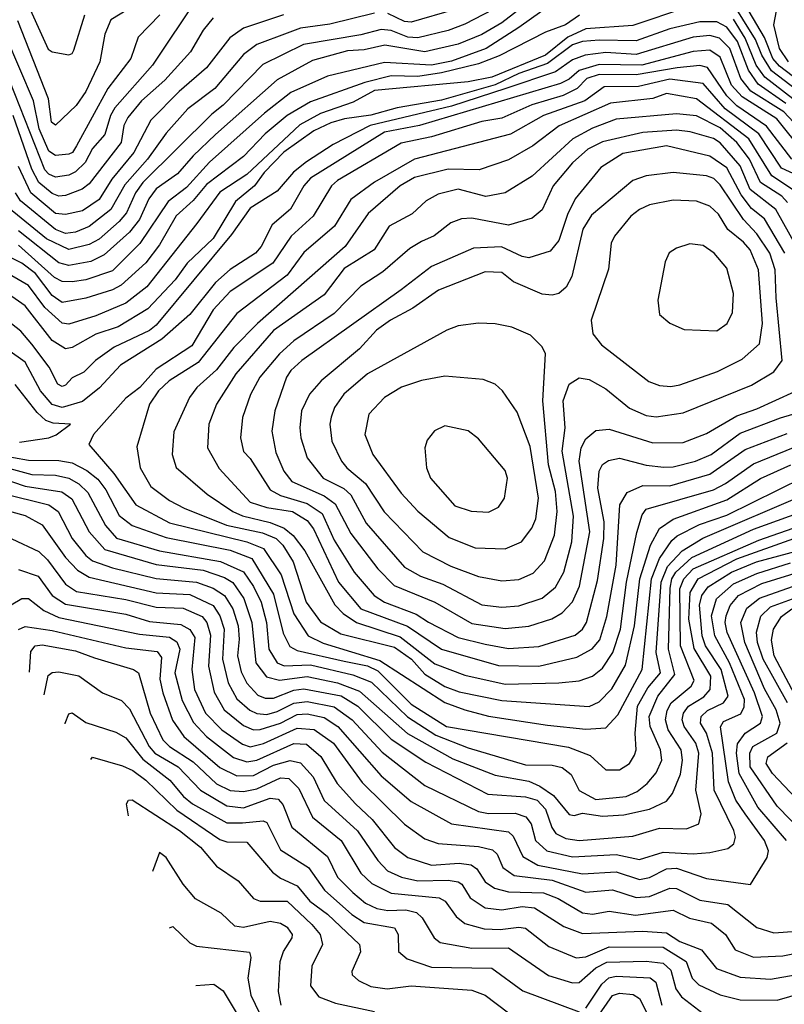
# Model space of a CAD drawing. Extents: x 1308313 to 1441400, y 959662 to 1036319.
# Tile 497 of 656: x 1383908 to 1386186, y 984347 to 987280. Entities that reach past the tile are written whole.
import ezdxf

# ---------------------------------------------------------------- set-up
doc = ezdxf.new("R2010")
doc.units = 0

msp = doc.modelspace()

# ---------------------------------------------------------------- linework, layer by layer
at = {"layer": '0CON10XD'}
for points in [[(1386285, 987055.1), (1386172.1, 987142.1), (1386152.4, 987165), (1386127.2, 987227.2), (1386046, 987366)], [(1384440.5, 987349.5), (1384304.5, 987145), (1384192.1, 987017.9), (1384178.5, 986995), (1384161.6, 986938.4), (1384125, 986896.2), (1384103.8, 986855), (1384075, 986827.1), (1384055, 986816.8), (1384015, 986811.2), (1383995, 986820), (1383983.3, 986833.3), (1383863.6, 987135)], [(1383920, 987355), (1383992.8, 987192.8), (1384005, 987184.4), (1384055, 987175.4), (1384065, 987179.4), (1384070.1, 987189.9), (1384102.2, 987295)], [(1386261.9, 987041.9), (1386148.1, 987128.1), (1386119.7, 987175), (1386100.9, 987220.9), (1386025, 987343.8)], [(1384325.6, 987294.4), (1384261.6, 987228.4), (1384239.8, 987165), (1384171.2, 987075), (1384077.6, 986905), (1384065.9, 986885), (1384055, 986879.6), (1384015, 986875.6), (1383995, 986889), (1383966, 986955), (1383949, 987039), (1383826.6, 987325)], [(1385346, 987325), (1385235, 987267.1), (1385185, 987248.1), (1385095, 987225.8), (1385065, 987228.3), (1385015, 987247.8), (1384985, 987251.1), (1384925, 987235.1), (1384754, 987206), (1384632.7, 987147.3), (1384515, 987025.6), (1384481, 986999), (1384275.4, 986795), (1384253, 986765), (1384226.1, 986705), (1384205, 986679.3), (1384145, 986626.9), (1384115, 986610.6), (1384055, 986595.3), (1383987.8, 986627.8), (1383875, 986720)], [(1385895, 987316.9), (1385735, 987262.6), (1385595, 987253.1), (1385541.9, 987228.1), (1385475, 987174.2), (1385315, 987109.6), (1385244.8, 987094.8), (1384965, 987069.1), (1384901.5, 987035), (1384805, 987001.1), (1384742.6, 986967.4), (1384585, 986818.9), (1384505, 986766.3), (1384436.4, 986673.6), (1384287.5, 986485), (1384225, 986436.3), (1384135, 986398.6), (1384055, 986373.4), (1384035, 986376.1), (1383982.9, 986422.9), (1383935, 986488.3), (1383885, 986517.2)], [(1384252.9, 987325), (1384180.3, 987279.7), (1384162.4, 987237.6), (1384147.4, 987155), (1384105, 987066), (1384077, 987025), (1384015, 986966.5), (1384003.3, 986975), (1383994.2, 987045), (1383903, 987277)], [(1385495, 987327.7), (1385395, 987256.9), (1385298.1, 987195), (1385195, 987156.8), (1385135, 987145.3), (1384995, 987152.9), (1384825, 987112.4), (1384716.5, 987063.5), (1384637.9, 987002.1), (1384473.8, 986856.2), (1384405, 986780.7), (1384351.1, 986738.9), (1384266.6, 986613.4), (1384185, 986531.9), (1384105, 986505.4), (1384065, 986499.7), (1384035, 986500.8), (1384012.1, 986512.1), (1383905, 986608.8)], [(1385414.8, 987325), (1385345, 987271.3), (1385285, 987236.2), (1385215, 987207.1), (1385115, 987184.1), (1384995.9, 987204.1), (1384935, 987190.4), (1384885, 987187.3), (1384781, 987159), (1384675, 987101.6), (1384491.7, 986938.3), (1384425.2, 986875), (1384378.9, 986821.1), (1384315, 986776.8), (1384293.2, 986746.8), (1384265, 986684.8), (1384235, 986647.3), (1384160, 986580), (1384119.9, 986560.1), (1384055, 986548), (1384025, 986555.9), (1383905, 986650.9)], [(1385205, 987310.4), (1385075, 987272.5), (1385055, 987275.1), (1385005, 987298.5)], [(1386199.2, 987155), (1386171.8, 987195), (1386155.4, 987264.6), (1386163.6, 987306.4)], [(1385576.6, 987293.4), (1385534.4, 987265), (1385475, 987243.1), (1385337.3, 987172.7), (1385275, 987149), (1385165, 987121.7), (1385095, 987111.3), (1385015, 987112.8), (1384936.8, 987093.2), (1384775, 987035.7), (1384705.4, 986994.6), (1384639.4, 986940.6), (1384575, 986873.1), (1384465, 986789.4), (1384425, 986741.9), (1384375, 986695.6), (1384325, 986609.5), (1384284, 986556), (1384210.5, 986489.5), (1384185, 986475.4), (1384105, 986451), (1384035, 986437.7), (1384005, 986458.7), (1383955, 986523.9), (1383915, 986555.4), (1383825, 986599)], [(1386191, 987031), (1386108.3, 987088.3), (1386079.9, 987129.9), (1386046.9, 987215), (1386015, 987258.1), (1385985, 987273.8), (1385935, 987274.4), (1385845, 987253.4), (1385745, 987217.3), (1385635, 987219.3), (1385585.1, 987214.9), (1385555, 987205.6), (1385480.4, 987149.6), (1385395, 987119.8), (1385325, 987086.3), (1385165, 987040.4), (1385032.6, 987017.4), (1384955, 986995.7), (1384875.8, 986985), (1384835, 986973.3), (1384785, 986948.8), (1384695, 986885.7), (1384637.2, 986825), (1384608.1, 986785), (1384551.2, 986738.8), (1384485, 986629), (1384407.3, 986555), (1384371.5, 986505), (1384290.6, 986419.4), (1384201.6, 986365), (1384135, 986343.6), (1384065, 986304.3), (1384045, 986300), (1384005, 986324.8), (1383925, 986428.3), (1383884.7, 986455.3)], [(1384485, 987285.9), (1384455, 987249.3), (1384417.1, 987185), (1384340.3, 987099.7), (1384271.3, 987038.7), (1384231, 986989), (1384218.6, 986965), (1384210.7, 986915), (1384115, 986791.3), (1384094, 986775), (1384045, 986756.3), (1384025, 986754.9), (1384005, 986762.4), (1383965, 986795.2), (1383944.2, 986835), (1383888.7, 986995)], [(1384965, 987300.1), (1384832.8, 987267.2), (1384745, 987254.9), (1384705, 987240.6), (1384615, 987206.5), (1384575, 987176.4), (1384490, 987075), (1384409.4, 987015), (1384345, 986942.7), (1384288.9, 986865), (1384221.9, 986788.1), (1384179.8, 986715), (1384115.4, 986664.6), (1384075, 986647.6), (1384045, 986643.5), (1384015, 986655.4), (1383910.4, 986740.4), (1383895.7, 986765)], [(1384694.4, 987295), (1384575, 987255.2), (1384534.1, 987225.9), (1384465, 987137), (1384383.3, 987066.7), (1384299.3, 986980.7), (1384248.3, 986885), (1384182.6, 986805), (1384145.1, 986745), (1384095, 986710.9), (1384045, 986700), (1384015, 986703.1), (1383941.1, 986765), (1383905, 986843.3)], [(1386295, 986979.9), (1386128.8, 987108.8), (1386102.8, 987145), (1386070, 987225), (1386035, 987282.1)], [(1386272.4, 986912.4), (1386185, 987006), (1386087, 987067), (1386056.4, 987105), (1386024.2, 987194.2), (1385993.4, 987225), (1385965, 987233.2), (1385915, 987227.8), (1385745, 987176.6), (1385655, 987182.2), (1385593.5, 987175), (1385555, 987160.3), (1385504.5, 987125.5), (1385356.5, 987075), (1385195, 987022.8), (1384952.4, 986965), (1384841.8, 986908.2), (1384762.8, 986857.2), (1384723.8, 986826.2), (1384675, 986769.6), (1384595, 986718.8), (1384539.2, 986640.8), (1384315, 986370.7), (1384295, 986354.9), (1384190.2, 986305), (1384134.2, 986265), (1384099.5, 986230.5), (1384065, 986213.9), (1384045, 986192.1), (1384035, 986188), (1384021.8, 986195), (1383996.2, 986245), (1383945, 986313.3), (1383912.1, 986352.1), (1383884, 986374)], [(1386245, 986884.7), (1386163.8, 986985), (1386060.6, 987050.6), (1386029.5, 987085), (1385995, 987168.8), (1385965, 987189.4), (1385915, 987186), (1385762.2, 987145), (1385635, 987147.3), (1385575, 987129.2), (1385545, 987103.6), (1385519.3, 987090.7), (1385099.5, 986965), (1384994.8, 986945), (1384775, 986808.3), (1384754.8, 986785), (1384715, 986715.8), (1384660.9, 986669.1), (1384627.4, 986605), (1384610.4, 986585), (1384535, 986535.8), (1384492.2, 986497.8), (1384415, 986402.5), (1384331.5, 986328.5), (1384208.3, 986251.7), (1384146.5, 986183.5), (1384095, 986142.5), (1384035, 986124.9), (1384005, 986134.5), (1383970.4, 986175), (1383925, 986260.2), (1383873.3, 986296.7)], [(1386208.7, 986865), (1386133, 986963), (1386045, 987024.2), (1386015, 987053.3), (1385957.8, 987137.8), (1385935, 987143.5), (1385867, 987137), (1385745, 987115.8), (1385635, 987117.3), (1385598.3, 987105), (1385569.5, 987075), (1385527.7, 987055), (1385433.7, 987026.3), (1385345, 986987), (1385285, 986976.8), (1385135, 986931.8), (1385045, 986912.5), (1384855, 986801.5), (1384837.3, 986785), (1384783, 986695), (1384717.3, 986635), (1384662.4, 986555), (1384535, 986471), (1384485, 986416.2), (1384421, 986309), (1384315, 986239.2), (1384266.7, 986185), (1384225, 986152.6), (1384127.9, 986045), (1384114.5, 986015), (1384188.9, 985928.9), (1384254.8, 985835), (1384355, 985781.8), (1384585.4, 985725), (1384635, 985705.1), (1384686.9, 985626.9), (1384725, 985510), (1384767.4, 985445), (1384812.8, 985422.8), (1384981.7, 985371.7), (1385175, 985245.9), (1385235, 985224.9), (1385305, 985205.9), (1385481.1, 985178.9), (1385595, 985166.8)], [(1386249.2, 986805), (1386178.4, 986838.4), (1386110.7, 986940.7), (1386009.9, 987015), (1385945, 987090.3), (1385845, 987103.3), (1385751.7, 987081.7), (1385649.8, 987080.2), (1385591.7, 987038.3), (1385469.2, 986995), (1385370.4, 986939.6), (1385085, 986865.2), (1384965, 986796.2), (1384894.9, 986745.1), (1384846, 986665), (1384755, 986586.9), (1384705, 986519), (1384555.1, 986404.9), (1384440.5, 986259.5), (1384353.4, 986205), (1384322.1, 986175), (1384295.2, 986134.8), (1384257.7, 986007.7), (1384267.5, 985945), (1384299.5, 985889.5), (1384355, 985848), (1384398.8, 985825), (1384524.6, 985774.6), (1384631.9, 985751.9), (1384672.3, 985735), (1384692.1, 985715), (1384723.2, 985665), (1384761.7, 985545), (1384805, 985486.7), (1384865, 985451.2), (1385025, 985411.1), (1385075.4, 985375.4), (1385115, 985330.6), (1385175, 985293.8), (1385218, 985278), (1385345, 985252.5), (1385605, 985234.8)], [(1386226.1, 986765), (1386149.4, 986815), (1386081.1, 986925), (1385925, 987044.1), (1385835, 987060), (1385794.5, 987045.5), (1385668.5, 987031.5), (1385515.7, 986964.3), (1385437.5, 986905), (1385365, 986862.4), (1385276.9, 986833.1), (1385185, 986835.4), (1385085, 986810), (1385042.4, 986785), (1384946.5, 986703.5), (1384877.6, 986605), (1384617.3, 986375), (1384546.5, 986303.5), (1384495, 986237), (1384435.7, 986185), (1384414.2, 986155), (1384367.1, 986052.9), (1384362.6, 985985), (1384375, 985946.5), (1384466.5, 985866.5), (1384542.9, 985815), (1384572, 985802), (1384655, 985782.4), (1384696.1, 985766.1), (1384723.5, 985743.5), (1384757.9, 985697.9), (1384847.3, 985537.3), (1384871.7, 985511.7), (1384911.4, 985485), (1385041.7, 985441.7), (1385145, 985361.6), (1385235, 985327.9), (1385355, 985301.1)], [(1386195.5, 986735.5), (1386178.8, 986755), (1386115.2, 986795.2), (1386082.6, 986865), (1386045, 986914.2), (1385995, 986958.4), (1385925, 986993.9), (1385865, 987000), (1385685, 986984.3), (1385615, 986957), (1385556.2, 986925), (1385435, 986813.8), (1385355, 986764.8), (1385296.8, 986753.2), (1385215, 986775.2), (1385155, 986760.8), (1385119.1, 986740.9), (1385077.5, 986702.5), (1385009.3, 986665), (1384964.2, 986595), (1384875, 986538.9), (1384815, 986460.9), (1384665, 986354), (1384552.1, 986225), (1384494.3, 986135), (1384471.4, 986075), (1384467.5, 986005), (1384503, 985943), (1384595, 985843), (1384645, 985827.3), (1384721.5, 985815), (1384765, 985788.4), (1384783.2, 985763.2), (1384858, 985605), (1384925, 985524.9), (1385063.5, 985473.5), (1385165, 985405.4), (1385335, 985356.4), (1385455, 985354.9)], [(1386223, 986605), (1386160.8, 986715), (1386085, 986774.9), (1386054.7, 986845), (1385995, 986913.1), (1385975, 986926.4), (1385906.2, 986946.2), (1385865, 986950.9), (1385765.3, 986944.7), (1385645, 986916.2), (1385600.8, 986895), (1385555, 986854), (1385497.7, 986785), (1385465, 986713.5), (1385435, 986689.3), (1385365, 986668.1), (1385255, 986689.3), (1385225, 986686.7), (1385193.3, 986675), (1385143.3, 986636.7), (1385105, 986620), (1385070.9, 986599.1), (1384990.6, 986529.4), (1384925, 986486.4), (1384845, 986405.2), (1384725, 986323.3), (1384682.4, 986285), (1384624, 986215), (1384595.7, 986164.3), (1384572.5, 986095), (1384565.8, 986035), (1384575, 985994.4), (1384595, 985973.6), (1384655, 985880.3), (1384685, 985862.7), (1384765, 985839.5), (1384809.4, 985809.4), (1384845, 985730), (1384904.8, 985635), (1384964.8, 985565), (1384995.5, 985545.5), (1385089.1, 985509.1), (1385125.9, 985485.9), (1385215, 985440.1), (1385295, 985420.1), (1385365, 985407.3)], [(1386188.2, 986585), (1386127.6, 986687.6), (1386088.4, 986718.4), (1386058.3, 986758.3), (1386015, 986839.5), (1385965, 986873.3), (1385835, 986904.3), (1385705, 986881.4), (1385640.1, 986839.9), (1385563.5, 986746.5), (1385540, 986700), (1385515, 986622.1), (1385489.3, 986590.7), (1385425, 986571.4), (1385405, 986574.8), (1385343.8, 986603.8), (1385260.5, 986599.5), (1385135.1, 986544.9), (1385045, 986475.2), (1384748.8, 986265), (1384716.3, 986235), (1384703.7, 986215), (1384668.4, 986115), (1384660, 986055), (1384671.3, 985991.3), (1384695.7, 985935), (1384718.8, 985905), (1384815, 985862), (1384848.5, 985838.5), (1384895, 985749.8), (1384975, 985644.3), (1385024.5, 985594.5), (1385145.1, 985545.1), (1385255, 985481.8), (1385355, 985466.7)], [(1385345, 985530.7), (1385395, 985534.8), (1385465, 985557.3), (1385505, 985589.7), (1385529.4, 985635), (1385553.6, 985725), (1385558.5, 985801.5), (1385524.4, 985995), (1385533.5, 986065), (1385527.7, 986145), (1385545, 986194.5), (1385575, 986213.2), (1385605, 986208.4), (1385655, 986180.3), (1385725, 986123.1), (1385775, 986101), (1385805, 986096.9), (1385885, 986109.1), (1386088.4, 986191.6), (1386155, 986231.1), (1386180.2, 986265), (1386162.1, 986452.1), (1386158.9, 986535), (1386143.5, 986585), (1386105, 986642.1), (1386065.1, 986685.1), (1385995, 986788.7), (1385976.8, 986806.8), (1385955, 986815.4), (1385855.2, 986824.8), (1385775, 986815.7), (1385735, 986801.7), (1385612.1, 986697.9), (1385586.1, 986656.1), (1385553.5, 986515), (1385536.4, 986483.6), (1385515, 986465.2), (1385495, 986460), (1385465, 986462.6), (1385379.8, 986499.8), (1385345, 986527.7), (1385295, 986529.6), (1385155.7, 986474.3), (1385079.2, 986420.8), (1385013.2, 986385), (1384970.9, 986355), (1384920.4, 986299.6), (1384806.2, 986205), (1384771.6, 986165), (1384748.3, 986115), (1384743, 986065), (1384745.7, 986035), (1384765, 985975.5), (1384812.9, 985915), (1384873.6, 985883.6), (1384894.5, 985865), (1384941, 985781), (1385055, 985649.2), (1385102.9, 985622.9), (1385169, 985599), (1385285, 985537), (1385345, 985530.7)], [(1385848.1, 986188.1), (1385875, 986192.3), (1385987.8, 986232.2), (1386061.3, 986268.7), (1386112.6, 986315), (1386121.9, 986375), (1386109.4, 986535), (1386084.2, 986595), (1386065, 986617.9), (1386018.3, 986655), (1385990.7, 986700.7), (1385965, 986724.7), (1385925, 986740), (1385855, 986742.9), (1385785, 986728.9), (1385755, 986715.3), (1385729.6, 986695), (1385680, 986635), (1385670.3, 986615), (1385662.8, 986537.2), (1385611.1, 986385), (1385615.7, 986345), (1385641.3, 986311.3), (1385782.7, 986202.7), (1385815, 986190.3), (1385848.1, 986188.1)], [(1385985, 986353.3), (1386015.7, 986375), (1386031.7, 986408.3), (1386035.4, 986465), (1386015, 986540), (1385977.1, 986585), (1385945, 986607.3), (1385905, 986612.5), (1385865, 986600), (1385843.8, 986586.2), (1385831.4, 986558.6), (1385809.4, 986445), (1385815, 986402.5), (1385845, 986376.2), (1385887.7, 986357.7), (1385985, 986353.3)], [(1385345, 985608.5), (1385395, 985612.6), (1385437.9, 985632.1), (1385471.6, 985668.4), (1385501.3, 985745), (1385510.1, 985815), (1385505.1, 985875), (1385484.3, 985954.3), (1385466.6, 986145), (1385474.5, 986284.5), (1385465.4, 986305.4), (1385430.4, 986340.4), (1385375, 986364.5), (1385324.6, 986374.6), (1385275, 986376.8), (1385215, 986368), (1385181.4, 986355), (1384945, 986225.7), (1384874.1, 986165), (1384846.2, 986125), (1384836.1, 986096.1), (1384832.4, 986075), (1384838, 986025), (1384867.3, 985965), (1384882.6, 985945), (1384938.9, 985898.9), (1384993.9, 985813.9), (1385109.3, 985695), (1385192.7, 985652.7), (1385275, 985622), (1385345, 985608.5)], [(1385355, 985704.2), (1385403.6, 985725), (1385434.2, 985765.8), (1385446.4, 985793.6), (1385454.5, 985855), (1385428.9, 986008.9), (1385390.8, 986110.8), (1385346.7, 986175), (1385325, 986194.4), (1385288.8, 986208.8), (1385175, 986218.8), (1385105, 986205.7), (1385046.1, 986186.1), (1384994.8, 986155.2), (1384948.7, 986105), (1384936.6, 986045), (1384960, 985985), (1385045, 985869.7), (1385095, 985816.7), (1385187.6, 985737.6), (1385265, 985707), (1385355, 985704.2)], [(1383908.1, 986021.9), (1383994.8, 986035.2), (1384016.7, 986043.3), (1384060, 986075), (1384008.1, 986078.1), (1383986.6, 986086.6), (1383960.3, 986110.3), (1383895, 986193.6)], [(1385355, 985466.7), (1385425, 985473.9), (1385494.1, 985495.9), (1385525, 985513.8), (1385555, 985545.9), (1385576.6, 985593.4), (1385607.2, 985755), (1385575.1, 985964.9), (1385581.2, 986005), (1385595, 986031.4), (1385625, 986056.7), (1385665, 986060.2), (1385795, 986019.5), (1385885, 986021.1), (1385955, 986048.1), (1386045, 986100.7), (1386105, 986121.3), (1386217.6, 986172.4)], [(1385365, 985407.3), (1385455, 985412.9), (1385563.1, 985446.9), (1385585, 985464.7), (1385597.3, 985485), (1385630.3, 985609.7), (1385648.6, 985735), (1385650.1, 985785), (1385631.1, 985885), (1385634.5, 985935.5), (1385644.4, 985955.6), (1385662.9, 985967.1), (1385695.8, 985974.2), (1385775, 985953.2), (1385827, 985947), (1385855, 985948.2), (1385921.5, 985965), (1385968.3, 985985), (1386055, 986049.1), (1386175, 986094.6), (1386265, 986121.1)], [(1385305, 985813.8), (1385335, 985828.6), (1385352.5, 985855), (1385361.8, 985915), (1385355, 985937.5), (1385275, 986032), (1385245, 986056), (1385175, 986070.8), (1385144.2, 986055.8), (1385121.9, 986028.1), (1385115.6, 986005), (1385120.5, 985945), (1385132.5, 985915), (1385205, 985832.4), (1385253.7, 985816.3), (1385305, 985813.8)], [(1385455, 985354.9), (1385568.2, 985381.8), (1385613.5, 985406.5), (1385636.6, 985433.4), (1385657.2, 985502.8), (1385685.1, 985655), (1385696.7, 985835), (1385717.8, 985872.2), (1385765, 985893.1), (1385845, 985891.9), (1385965, 985926.5), (1386069.6, 986000.4), (1386195, 986047.9)], [(1383843.8, 985983.8), (1383935, 985968), (1384025, 985967.1), (1384065, 985960.4), (1384107.9, 985937.9), (1384141.2, 985911.2), (1384165, 985880), (1384205, 985803.9), (1384243.3, 985773.3), (1384345, 985737.6), (1384535, 985700.6), (1384599.6, 985675), (1384665, 985568.6), (1384693.2, 985453.2), (1384713.4, 985413.4), (1384735, 985401.1), (1384875, 985369.9), (1384945, 985355.9), (1384975, 985340.5), (1385075, 985241.1), (1385179.6, 985175), (1385543.1, 985113.1), (1385608, 985088), (1385655, 985045.9), (1385695, 985045.3), (1385724.7, 985065), (1385740.2, 985089.8), (1385745.2, 985105), (1385741.9, 985155), (1385749.4, 985235), (1385779.9, 985290.1), (1385817.2, 985335), (1385804.7, 985395), (1385819.5, 985605), (1385838.3, 985651.7), (1385881.7, 985698.3), (1385943.7, 985736.3), (1386255, 985868.5)], [(1385355, 985301.1), (1385515, 985304.5), (1385575, 985311.2), (1385615.4, 985325), (1385645, 985348.3), (1385676, 985395), (1385698.5, 985465), (1385716.1, 985605), (1385747.3, 985752.7), (1385763.3, 985805), (1385775, 985821.8), (1385975, 985880.2), (1386011.4, 985898.6), (1386095, 985957.5), (1386213.7, 986006.3)], [(1385605, 985234.8), (1385635, 985248.4), (1385672.7, 985287.3), (1385712.9, 985357.1), (1385740.2, 985475), (1385756.2, 985615), (1385788, 985715), (1385814.9, 985765.1), (1385855, 985792.4), (1386015, 985850.2), (1386115, 985914), (1386205.8, 985954.2)], [(1383845, 985952.2), (1383945, 985925.3), (1384015, 985923.2), (1384055, 985914.2), (1384085, 985898.2), (1384111.5, 985871.5), (1384163.6, 985773.6), (1384196.3, 985736.3), (1384325, 985697.7), (1384506.8, 985666.8), (1384575, 985635.8), (1384605, 985592.4), (1384627.9, 985545), (1384643.8, 985485), (1384650.9, 985405), (1384675, 985364.5), (1384695.9, 985355.9), (1384775, 985358.4), (1384901, 985329), (1384956.5, 985306.5), (1385063.4, 985203.4), (1385148.6, 985148.6), (1385245, 985111.4), (1385415, 985060.5), (1385495, 985059.2), (1385525, 985052.4), (1385551.5, 985031.5), (1385575, 984983.9), (1385625, 984957.1), (1385715, 984966.3), (1385748.5, 984981.5), (1385777.9, 985005), (1385805, 985037.3), (1385821.9, 985075), (1385817.6, 985105), (1385787.1, 985175), (1385783.5, 985205), (1385809.4, 985265), (1385860.4, 985329.6), (1385841.5, 985405), (1385846.6, 985586.6), (1385851.6, 985615), (1385863, 985635), (1385911.3, 985678.7), (1386095, 985762.5), (1386345, 985853)], [(1383845, 985917.3), (1383925, 985891.1), (1384034.2, 985874.2), (1384063.4, 985853.4), (1384115.7, 985755), (1384162.5, 985702.5), (1384315, 985657.4), (1384455, 985640.2), (1384518.6, 985618.6), (1384543.4, 985603.4), (1384575.9, 985555.9), (1384600.3, 985485), (1384611.6, 985365), (1384643.3, 985323.3), (1384682.5, 985312.5), (1384765, 985324.1), (1384855, 985305.4), (1384920.6, 985280.6), (1385063.9, 985153.9), (1385198.9, 985078.9), (1385325, 985030), (1385425, 985011.6), (1385457.6, 984997.6), (1385498.9, 984968.9), (1385545, 984913.2), (1385560.5, 984909.5), (1385585, 984916.3), (1385645, 984908), (1385708.5, 984911.5), (1385785, 984928.9), (1385835, 984952.6), (1385853.3, 984975), (1385877, 985033), (1385883, 985075), (1385879.6, 985105), (1385840.6, 985165), (1385832.6, 985195), (1385837.4, 985222.6), (1385849, 985245), (1385908.8, 985295), (1385917.8, 985312.2), (1385877, 985415), (1385875.2, 985585), (1385887, 985615), (1385915.2, 985644.8), (1386110.1, 985729.9), (1386335, 985808.1)], [(1385595, 985166.8), (1385655, 985171.1), (1385690.4, 985209.6), (1385762.8, 985345), (1385790.3, 985615), (1385814.3, 985675.7), (1385851, 985729), (1385867, 985743), (1385933.4, 985776.6), (1386015, 985804.7), (1386245, 985917.1)], [(1383855, 985870.1), (1383995.5, 985835.5), (1384023.3, 985815), (1384064.5, 985735), (1384105, 985684.4), (1384125, 985668.6), (1384185, 985647.3), (1384315.4, 985615.4), (1384435, 985604.9), (1384485, 985587.3), (1384518.1, 985565), (1384543, 985525), (1384559.3, 985475), (1384562.7, 985435), (1384557.3, 985385), (1384567.9, 985337.9), (1384585, 985304.3), (1384617.9, 985267.9), (1384639.4, 985259.4), (1384665, 985258.9), (1384725, 985283.6), (1384755, 985287.1), (1384865.8, 985265.8), (1384916.1, 985235), (1385015, 985137), (1385118.7, 985068.7), (1385303.2, 984973.2), (1385415, 984965.6), (1385450, 984955), (1385475, 984928.8), (1385494, 984874), (1385506.1, 984856.1), (1385535, 984841.3), (1385575.6, 984835.6), (1385735, 984848.3), (1385815, 984871.8), (1385895, 984869.6), (1385932.1, 984885), (1385938.4, 984915), (1385923.1, 984985), (1385931.8, 985095), (1385922.4, 985125), (1385888.4, 985175), (1385881.7, 985195), (1385886.3, 985215), (1385900.6, 985235), (1385946.7, 985263.3), (1385965.7, 985285), (1385967.6, 985325), (1385917.5, 985407.5), (1385902.3, 985495), (1385905.5, 985574.5), (1385929.6, 985615), (1386045, 985673.9), (1386215, 985734.7)], [(1383885, 985813.9), (1383925, 985803.6), (1383975, 985775.8), (1384045, 985678.5), (1384080.7, 985640.7), (1384115, 985619.3), (1384315, 985572.7), (1384415, 985567.7), (1384484.9, 985534.9), (1384505.1, 985505), (1384517.9, 985465), (1384512.6, 985375), (1384529, 985305), (1384555, 985257.7), (1384593.7, 985223.7), (1384615, 985213.7), (1384645, 985211.1), (1384675, 985219.1), (1384725, 985244.3), (1384765, 985248.9), (1384845, 985233.4), (1384899.1, 985195), (1384988.2, 985098.2), (1385115, 984999.6), (1385275, 984921.4), (1385305, 984915.9), (1385385, 984917.2), (1385416.2, 984906.2), (1385431.9, 984885), (1385445.2, 984835), (1385478.4, 984805), (1385555, 984786.9), (1385685, 984793.8), (1385755, 984778.8), (1385825, 984800.9), (1385915, 984795.2), (1385965, 984800), (1386018.4, 984811.6), (1386035.8, 984825), (1386040.9, 984845), (1386036.5, 984865), (1385977.4, 984985), (1385972.8, 985095), (1385954.9, 985155), (1385937.1, 985185), (1385939, 985205), (1385957.5, 985222.5), (1386004.9, 985245.1), (1386018.8, 985265), (1385998.5, 985345), (1385951.2, 985415), (1385941.8, 985445), (1385933.7, 985536.3), (1385941.1, 985565), (1385959.5, 985590.5), (1386028.8, 985635), (1386103.9, 985665), (1386355, 985732.9)], [(1383885, 985733.8), (1383965, 985696), (1383991.1, 985671.1), (1384045, 985598.5), (1384077.2, 985577.2), (1384225, 985553.6), (1384315, 985530.7), (1384395, 985527.2), (1384452.2, 985502.2), (1384465.7, 985485), (1384476.5, 985446.5), (1384470.6, 985355), (1384487.6, 985277.6), (1384517.1, 985225), (1384575, 985177.6), (1384605, 985165.1), (1384625, 985165.6), (1384685, 985184.4), (1384735, 985210.2), (1384765, 985212.4), (1384815, 985201.9), (1384856.4, 985175), (1384985, 985027.5), (1385075, 984951.1), (1385195.1, 984885.1), (1385365, 984861.1), (1385378.2, 984848.2), (1385407.4, 984787.4), (1385452.2, 984762.2), (1385585, 984736.4), (1385685, 984742.1), (1385755, 984718.7), (1385785, 984725.1), (1385835, 984751.1), (1385865, 984753.2), (1385955, 984722.3), (1386085.8, 984704.2), (1386135.2, 984784.8), (1386139.6, 984805), (1386127.7, 984835), (1386069.6, 984915), (1386042.1, 984955), (1386020.3, 985010.3), (1385996.2, 985173.8), (1386005, 985190), (1386056.9, 985213.1), (1386066.7, 985233.3), (1386067.5, 985255), (1386023.3, 985365), (1385979.2, 985445), (1385969.3, 985505), (1385984.6, 985555), (1386035, 985599.4), (1386105, 985631), (1386205, 985662.6)], [(1383905, 985642.5), (1383963.1, 985623.1), (1384005.3, 985565.3), (1384045, 985539.3), (1384225, 985509.1), (1384295, 985487.5), (1384388.7, 985478.7), (1384415, 985463.8), (1384430, 985440), (1384421.6, 985345), (1384429.3, 985285), (1384462.3, 985215), (1384510.9, 985165), (1384572.3, 985122.3), (1384595, 985114.7), (1384635, 985124.7), (1384735, 985170.4), (1384785.9, 985165.9), (1384843.6, 985125), (1384928.3, 985008.3), (1385055, 984884.3), (1385115, 984840.2), (1385155, 984825.9), (1385275, 984817.7), (1385317.4, 984807.4), (1385330.6, 984795), (1385347.6, 984755), (1385381.5, 984731.5), (1385495, 984717.5), (1385595, 984680.9), (1385675, 984688), (1385745, 984665.1), (1385785, 984668.7), (1385845, 984693.6), (1385865, 984692), (1385935, 984657.9), (1386018.5, 984645), (1386105, 984575.9), (1386155, 984560), (1386223.8, 984565)], [(1386192.8, 984835), (1386107.3, 984935), (1386051.9, 985035), (1386044.4, 985095), (1386047.2, 985122.8), (1386069.3, 985155), (1386115.5, 985184.5), (1386121.6, 985205), (1386097.7, 985275), (1386016.4, 985455), (1386009.8, 985485), (1386012.7, 985505), (1386025.4, 985535), (1386050.3, 985565), (1386119.2, 985600.8), (1386245, 985639.7)], [(1386245, 984856), (1386165, 984937.3), (1386084.5, 985055), (1386084, 985095), (1386092.2, 985115), (1386164.1, 985155), (1386174.4, 985185), (1386162.1, 985225), (1386127.5, 985287.5), (1386068.4, 985425), (1386056.6, 985485), (1386075, 985527), (1386112.6, 985557.4), (1386245, 985603.6)], [(1383883.4, 985537.5), (1383915, 985555.7), (1383935, 985555.7), (1383980.2, 985520.2), (1384025, 985500), (1384265, 985450), (1384355, 985441), (1384376.6, 985426.6), (1384385.7, 985405.7), (1384370.7, 985335), (1384392.2, 985252.2), (1384426.6, 985186.6), (1384465.2, 985145.2), (1384545, 985082.9), (1384585, 985069.5), (1384615, 985074.7), (1384725, 985124), (1384762.6, 985122.6), (1384805.9, 985085.9), (1384854.1, 985005), (1384908.7, 984945), (1384958.1, 984898.1), (1385025, 984814.8), (1385065, 984784.4), (1385135, 984761.9), (1385217.4, 984767.4), (1385253.1, 984763.1), (1385270.6, 984750.6), (1385295, 984711.7), (1385323.2, 984693.2), (1385365, 984682.2), (1385469.1, 984679.1), (1385512.6, 984662.6), (1385585, 984619.5), (1385615, 984616.1), (1385665, 984624.8), (1385742.8, 984612.8), (1385855, 984627.8), (1385903.5, 984603.5), (1385969, 984589), (1386010.7, 984555), (1386040, 984510), (1386095, 984488.1), (1386181.7, 984491.7), (1386312.8, 984517.2)], [(1386195.7, 985245), (1386123, 985375), (1386106.9, 985425), (1386103.8, 985456.2), (1386116, 985504), (1386145, 985531.6), (1386255, 985570.7)], [(1386235.4, 985235), (1386156.6, 985385), (1386148.2, 985431.8), (1386154.6, 985465), (1386177.7, 985502.3), (1386209.3, 985525)], [(1383905, 985463.9), (1383925, 985472.5), (1384005, 985461.2), (1384225, 985409.4), (1384318.2, 985398.2), (1384330.8, 985380.8), (1384325.8, 985315.8), (1384334.6, 985275), (1384364.1, 985194.1), (1384397, 985145), (1384505, 985052.3), (1384555, 985028.2), (1384605, 985029), (1384665, 985059.4), (1384713.8, 985073.8), (1384745, 985066.7), (1384782.3, 985025), (1384815, 984954.2), (1384914.3, 984864.3), (1384975.3, 984775.3), (1385004.5, 984744.5), (1385046, 984726), (1385095, 984714.9), (1385185, 984716.7), (1385215, 984711.8), (1385225.6, 984705), (1385250.2, 984665), (1385295, 984634.5), (1385345, 984628.6), (1385405, 984638.2), (1385442.5, 984635), (1385529.5, 984579.5), (1385585, 984558.6), (1385765, 984565.4), (1385835, 984560.1), (1385875, 984534.6), (1385939.2, 984509.2), (1385984.3, 984454.3), (1386055, 984427.8), (1386145, 984422.4), (1386275, 984444.9)], [(1383937.4, 985337.1), (1383941.8, 985398.2), (1383954.4, 985415.6), (1383975, 985418.4), (1384075, 985399.9), (1384131, 985379), (1384247.1, 985345), (1384262.7, 985335), (1384297, 985215), (1384335, 985134.8), (1384355, 985115.2), (1384425, 985069.6), (1384495, 985003.8), (1384535, 984984.6), (1384575, 984981.7), (1384615, 984989.6), (1384685, 985021.7), (1384710.3, 985020.3), (1384739.8, 984989.8), (1384781, 984905), (1384865.9, 984835), (1384925, 984738.4), (1384957.2, 984707.2), (1385015, 984678.9), (1385158.5, 984665), (1385175.9, 984655), (1385209, 984609), (1385235, 984588.3), (1385291.8, 984571.8), (1385339.7, 984569.7), (1385395, 984576.8), (1385415, 984573.7), (1385485, 984519.6), (1385566.2, 984486.2), (1385595, 984488.3), (1385665, 984518.4), (1385825, 984517.7), (1385893.9, 984475), (1385912.1, 984425), (1385931.9, 984405), (1385995.6, 984375.6), (1386055, 984360.3), (1386165, 984359.7), (1386285, 984394.3)], [(1383981.1, 985268.8), (1383993.5, 985326.5), (1384005, 985336.1), (1384025, 985338), (1384085, 985325.7), (1384155.5, 985275), (1384212.1, 985252.1), (1384235, 985227.8), (1384293.8, 985115), (1384310.5, 985095), (1384380.6, 985055), (1384447, 984985), (1384525, 984938.4), (1384575, 984932.6), (1384655, 984960.9), (1384678.3, 984958.3), (1384692.3, 984942.3), (1384719.1, 984875), (1384825, 984787.4), (1384855, 984726.2), (1384900.5, 984680.5), (1384938.9, 984648.9), (1384972.5, 984632.5), (1385005, 984626.8), (1385058.9, 984628.9), (1385090.4, 984620.4), (1385107.1, 984605), (1385143.5, 984545), (1385161, 984531), (1385255, 984514.9), (1385365.1, 984515.1), (1385483.5, 984433.5), (1385555, 984411.1), (1385575, 984412.6), (1385625, 984455.7), (1385657.5, 984472.5), (1385775, 984476.2), (1385825, 984469.6), (1385848.7, 984448.7), (1385863.6, 984393.6), (1385879.7, 984369.7), (1385945, 984320.4)], [(1384043.6, 985182.6), (1384043.9, 985185), (1384055, 985212.7), (1384065, 985215.9), (1384105, 985186.8), (1384195, 985158.4), (1384225, 985140.9), (1384275, 985077.4), (1384355.5, 985015), (1384396.2, 984966.2), (1384422.7, 984945), (1384525, 984887.8), (1384572.1, 984887.9), (1384634.2, 984894.2), (1384645, 984889.2), (1384685, 984807.9), (1384769, 984755), (1384816.9, 984686.9), (1384898.3, 984615), (1384935, 984591), (1385025.3, 984575), (1385036, 984555), (1385037.2, 984505), (1385062.8, 984482.8), (1385135, 984458.3), (1385315, 984454.8), (1385407.5, 984387.5), (1385575, 984324.8)], [(1386221, 984961), (1386151.3, 985035), (1386132.8, 985065), (1386137, 985085), (1386195, 985126.1)], [(1384120.3, 985076.8), (1384125, 985083.2), (1384215, 985058.1), (1384245, 985044.1), (1384283.9, 985015), (1384376.1, 984926.1), (1384505, 984838.6), (1384525, 984831), (1384585, 984830.8), (1384661.2, 984741.2), (1384685, 984723), (1384735, 984700.5), (1384772.3, 984655), (1384825.9, 984615.9), (1384920.4, 984525), (1384923.8, 984503.8), (1384897.7, 984445), (1384898.5, 984435), (1384917.9, 984417.9), (1384955, 984400), (1385003.3, 984393.3), (1385075, 984402.3), (1385255, 984389.6), (1385295, 984374.2), (1385365, 984321.9)], [(1384232.7, 984908.9), (1384226.1, 984945), (1384232.2, 984955), (1384243.3, 984956.7), (1384384.2, 984865), (1384446.6, 984815), (1384495, 984758.9), (1384559.6, 984715), (1384605, 984662.6), (1384625, 984654.8), (1384705, 984654.1), (1384779, 984585), (1384803.6, 984555), (1384810.8, 984525), (1384778.8, 984461.2), (1384775, 984402.5), (1384799.4, 984369.4), (1384849.1, 984350.9), (1384965, 984325.7)], [(1384687.6, 984345), (1384679.2, 984385), (1384684.8, 984475), (1384694, 984505), (1384720.5, 984545), (1384721.1, 984555), (1384707.3, 984575), (1384685, 984587.9), (1384655, 984594.1), (1384575, 984576.5), (1384549.8, 984579.8), (1384508.6, 984618.6), (1384431.9, 984661.9), (1384395.4, 984705), (1384345, 984784.6), (1384325, 984800), (1384304.1, 984742.6)], [(1384354.9, 984575.3), (1384365, 984579.4), (1384415, 984530.9), (1384435, 984520.3), (1384592.7, 984502.7), (1384597.1, 984487.1), (1384587.9, 984425), (1384596.5, 984375), (1384635, 984295.8)], [(1385595, 984335.7), (1385642.4, 984407.6), (1385663.7, 984426.3), (1385685, 984430.9), (1385786.3, 984426.3), (1385803.6, 984413.6), (1385821.8, 984345)], [(1384432.8, 984403.2), (1384486.9, 984406.9), (1384515, 984387.8), (1384583.5, 984273.5)], [(1385595, 984259.2), (1385675, 984373.3), (1385695, 984380.6), (1385736.3, 984376.3), (1385754.9, 984364.9), (1385795.8, 984285)]]:
    msp.add_lwpolyline(points, dxfattribs=at)

doc.saveas('drawing.dxf')
